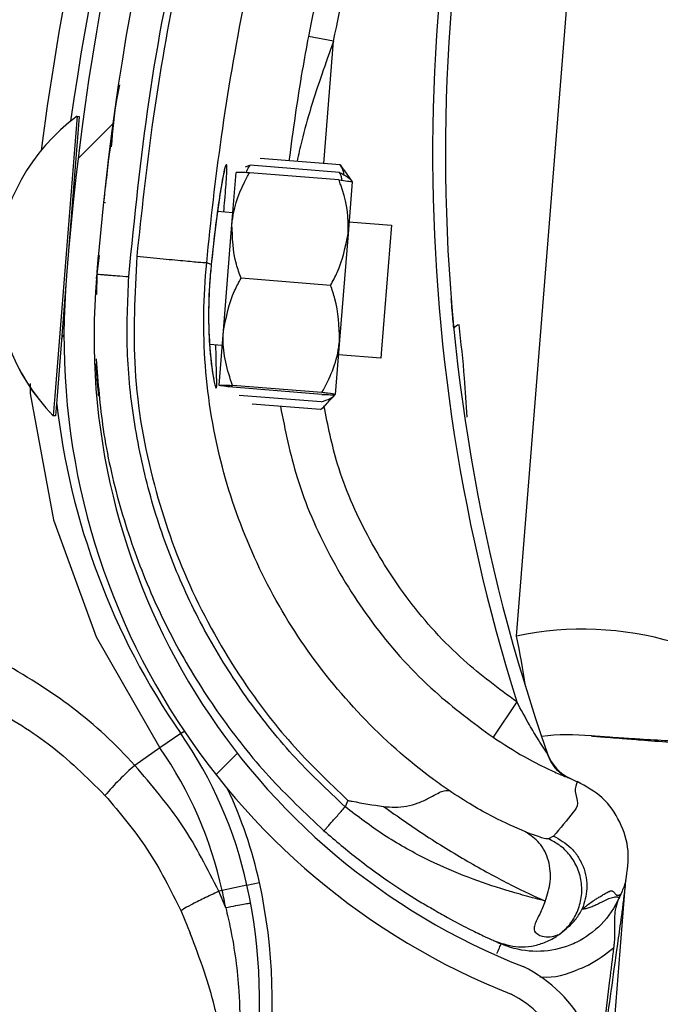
# Model space of a CAD drawing. Header units: inches. Extents: x 170 to 284, y 215 to 248.
# Tile 663 of 1056: x 210.8032 to 210.8546, y 244.1158 to 244.1948. Entities that reach past the tile are written whole.
import ezdxf

# ---------------------------------------------------------------- set-up
doc = ezdxf.new("R2010")
doc.units = ezdxf.units.IN
doc.header["$LTSCALE"] = 0.25
doc.header["$MEASUREMENT"] = 0
doc.layers.add('LH FRONT OF HOOD', color=7, linetype='Continuous')
pattern_1 = [(45, (200.7563139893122, 238.187647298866), (-0.03026527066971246, 0.03026527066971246), [])]

msp = doc.modelspace()

# ---------------------------------------------------------------- hatches: boundary and pattern name
at = {"layer": 'LH FRONT OF HOOD'}
h = msp.add_hatch(dxfattribs=at)
h.set_pattern_fill('ANSI31', color=256, scale=0.34241245, angle=2.8e-322, style=0)
h.set_pattern_definition([(45, (200.7896657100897, 238.187647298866), (-0.03026527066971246, 0.03026527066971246), [])])
edge = h.paths.add_edge_path(flags=0)
edge.add_arc((211.0763061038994, 244.0798696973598), 0.021400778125, 89.9999999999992, 390.52248781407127, ccw=False)
edge.add_line((211.0763061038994, 244.1012704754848), (211.1490687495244, 244.1012704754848))
edge.add_arc((211.1490687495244, 244.5121654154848), 0.4108949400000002, 270, 450.0000000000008)
edge.add_line((211.1490687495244, 244.9230603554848), (210.6654111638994, 244.9230603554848))
edge.add_arc((210.6654111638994, 244.9273405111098), 0.004280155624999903, 180.0000000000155, 269.9999999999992, ccw=False)
edge.add_line((210.6611310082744, 244.9273405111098), (210.6611310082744, 244.9701420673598))
edge.add_arc((210.6654111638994, 244.9701420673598), 0.004280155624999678, 360, 540, ccw=False)
edge.add_line((210.6696913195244, 244.9701420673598), (210.6696913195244, 244.9273405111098))
edge.add_line((210.6696913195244, 244.9273405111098), (210.6664589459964, 244.9273405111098))
edge.add_line((210.6664589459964, 244.9273405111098), (210.6664589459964, 244.9701420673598))
edge.add_arc((210.6654111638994, 244.9701420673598), 0.001047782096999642, 360, 540.0000000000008)
edge.add_line((210.6643633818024, 244.9701420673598), (210.6643633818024, 244.9273405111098))
edge.add_arc((210.6654111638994, 244.9273405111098), 0.001047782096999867, 180, 270)
edge.add_line((210.6654111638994, 244.9262927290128), (211.1490687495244, 244.9262927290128))
edge.add_arc((211.1490687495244, 244.5121654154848), 0.4141273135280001, 269.9999999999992, 450, ccw=False)
edge.add_line((211.1490687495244, 244.0980381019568), (211.0763061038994, 244.0980381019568))
edge.add_arc((211.0763061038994, 244.0798696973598), 0.018168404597, 450.0000000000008, 750.5224878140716)
edge.add_arc((211.0910543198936, 244.0885648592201), 0.001047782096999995, 390.5224878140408, 495.0000000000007)
edge.add_line((211.0903134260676, 244.0893057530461), (211.0816182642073, 244.0806105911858))
edge.add_line((211.0816182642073, 244.0806105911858), (211.0793326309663, 244.0828962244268))
edge.add_line((211.0793326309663, 244.0828962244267), (211.0880277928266, 244.091591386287))
edge.add_arc((211.0910543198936, 244.0885648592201), 0.004280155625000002, 390.522487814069, 495.0000000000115, ccw=False)
h = msp.add_hatch(dxfattribs=at)
h.set_pattern_fill('ANSI31', color=256, scale=0.34241245, style=0)
h.set_pattern_definition(pattern_1)
edge = h.paths.add_edge_path(flags=0)
edge.add_line((211.1157170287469, 244.9187801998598), (210.7733045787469, 244.9187801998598))
edge.add_line((210.7733045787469, 244.9187801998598), (210.7733045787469, 244.9230603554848))
edge.add_line((210.7733045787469, 244.9230603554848), (211.1157170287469, 244.9230603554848))
edge.add_arc((211.1157170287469, 244.5121654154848), 0.4108949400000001, 269.9999999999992, 450, ccw=False)
edge.add_line((211.1157170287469, 244.1012704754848), (211.0429543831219, 244.1012704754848))
edge.add_line((211.0429543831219, 244.1012704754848), (211.0429543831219, 244.1055506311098))
edge.add_line((211.0429543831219, 244.1055506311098), (211.1157170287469, 244.1055506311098))
edge.add_arc((211.1157170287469, 244.5121654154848), 0.406614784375, 270, 450.0000000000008)
h = msp.add_hatch(dxfattribs=at)
h.set_pattern_fill('ANSI31', color=256, scale=0.34241245, angle=2.8e-322, style=0)
h.set_pattern_definition(pattern_1)
edge = h.paths.add_edge_path(flags=0)
edge.add_arc((210.8302866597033, 244.0816600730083), 0.001712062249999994, 445.455402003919, 467.6658223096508)
edge.add_line((210.8297671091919, 244.0832913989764), (210.8290345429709, 244.0855915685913))
edge.add_arc((210.8302866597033, 244.0816600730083), 0.004126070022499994, 445.4554020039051, 467.6658223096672, ccw=False)
edge.add_arc((210.8295812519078, 244.0727853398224), 0.01302879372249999, 396.9315693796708, 445.45540200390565, ccw=False)
edge.add_arc((210.8250990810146, 244.0699814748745), 0.01830194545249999, 355.45540200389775, 395.516775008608, ccw=False)
edge.add_arc((210.8316185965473, 244.0694632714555), 0.01176186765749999, 287.5962596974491, 355.45540200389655, ccw=False)
edge.add_arc((210.8295893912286, 244.07288774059), 0.01566536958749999, 230.7124700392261, 290.88620181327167, ccw=False)
edge.add_arc((210.8354548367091, 244.0805622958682), 0.02532140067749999, 208.3096502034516, 231.4363353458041, ccw=False)
edge.add_arc((210.8268264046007, 244.0748591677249), 0.01504902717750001, 167.6111203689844, 204.77005164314, ccw=False)
edge.add_arc((210.8391110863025, 244.0725430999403), 0.02754708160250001, 448.763905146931, 528.3879757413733, ccw=False)
edge.add_arc((210.8387280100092, 244.1087776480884), 0.008748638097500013, 276.4140209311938, 423.3968342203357)
edge.add_arc((210.8634658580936, 244.1693613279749), 0.05672062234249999, 175.0260377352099, 248.465301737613, ccw=False)
edge.add_arc((211.0213947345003, 244.1580105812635), 0.2150521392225, 518.8814295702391, 535.6614556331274, ccw=False)
edge.add_arc((210.847315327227, 244.2241611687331), 0.02884824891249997, 460.61424547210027, 516.869158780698, ccw=False)
edge.add_arc((210.8343657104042, 244.2799088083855), 0.0284373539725, 285.5759958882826, 339.1744695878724)
edge.add_arc((210.8468348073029, 244.2747270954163), 0.01494630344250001, 340.7468428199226, 396.0025941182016)
edge.add_arc((210.8432776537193, 244.2731893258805), 0.0187470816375, 393.4132765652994, 426.8950179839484)
edge.add_arc((210.8458788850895, 244.2778258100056), 0.0134739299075, 429.3329594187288, 467.7290477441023)
edge.add_arc((210.8438750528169, 244.2850266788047), 0.006011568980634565, 470.4379345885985, 491.1729756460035)
edge.add_arc((210.8530620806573, 244.2770144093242), 0.01816498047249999, 496.3546620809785, 535.455402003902)
edge.add_arc((210.8458598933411, 244.2775868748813), 0.01094007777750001, 535.4554020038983, 625.4554020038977)
edge.add_arc((210.8451409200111, 244.2685414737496), 0.001866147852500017, 265.4554020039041, 281.0976484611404)
edge.add_line((210.8455001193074, 244.2667102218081), (210.8459647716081, 244.2643413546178))
edge.add_arc((210.8451409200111, 244.2685414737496), 0.004280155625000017, 265.4554020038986, 281.09764846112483, ccw=False)
edge.add_arc((210.8458598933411, 244.2775868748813), 0.01335408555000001, 175.4554020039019, 265.4554020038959, ccw=False)
edge.add_arc((210.8530620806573, 244.2770144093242), 0.020578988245, 496.06676031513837, 535.4554020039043, ccw=False)
edge.add_arc((210.8438750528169, 244.2850266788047), 0.008425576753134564, 470.0330691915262, 491.9551129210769, ccw=False)
edge.add_arc((210.8458788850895, 244.2778258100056), 0.01588793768, 429.1457042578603, 467.92598269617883, ccw=False)
edge.add_arc((210.8432776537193, 244.2731893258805), 0.02116108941, 393.5599327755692, 427.0325737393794, ccw=False)
edge.add_arc((210.8468348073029, 244.2747270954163), 0.01736031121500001, 340.63565013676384, 395.8212553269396, ccw=False)
edge.add_arc((210.8343657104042, 244.2799088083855), 0.030851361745, 285.3735592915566, 339.23493959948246, ccw=False)
edge.add_arc((210.847315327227, 244.2241611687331), 0.02643424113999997, 460.3971115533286, 516.7790151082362)
edge.add_arc((211.0213947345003, 244.1580105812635), 0.21263813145, 518.8930704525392, 535.6650915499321)
edge.add_arc((210.8634658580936, 244.1693613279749), 0.05430661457, 535.0120286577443, 608.5699368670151)
edge.add_arc((210.8387280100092, 244.1087776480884), 0.01116264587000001, 275.516440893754, 423.9844891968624, ccw=False)
edge.add_arc((210.8391110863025, 244.0725430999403), 0.02513307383, 448.4268021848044, 528.4260597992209)
edge.add_arc((210.8268264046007, 244.0748591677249), 0.01263501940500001, 527.5384492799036, 564.4380987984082)
edge.add_arc((210.8354548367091, 244.0805622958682), 0.022907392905, 208.499708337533, 231.4751172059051)
edge.add_arc((210.8295893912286, 244.07288774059), 0.01325136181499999, 230.6476424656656, 291.190651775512)
edge.add_arc((210.8316185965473, 244.0694632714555), 0.009347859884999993, 287.1779261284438, 355.4554020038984)
edge.add_arc((210.8250990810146, 244.0699814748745), 0.01588793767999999, 355.4554020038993, 395.4075808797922)
edge.add_arc((210.8295812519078, 244.0727853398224), 0.01061478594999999, 397.0899033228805, 445.4554020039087)

# ---------------------------------------------------------------- linework, layer by layer
for p, q in [((210.8430933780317, 244.1453281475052), (210.8482769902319, 244.2105431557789)), ((210.8283925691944, 244.1930801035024), (210.8263749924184, 244.1934613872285)), ((210.8276092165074, 244.1832595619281), (210.8283925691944, 244.1930801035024)), ((210.807804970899, 244.1870482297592), (210.8060178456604, 244.1646293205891)), ((210.8079756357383, 244.1870346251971), (210.8070895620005, 244.1759191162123)), ((210.8078034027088, 244.1870483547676), (210.807804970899, 244.1870482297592)), ((210.8078049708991, 244.1870482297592), (210.8079756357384, 244.1870346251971)), ((210.8104989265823, 244.1848913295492), (210.8104992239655, 244.1848935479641)), ((210.8289203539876, 244.1831550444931), (210.8225056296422, 244.1836663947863)), ((210.8202349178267, 244.1783710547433), (210.8205661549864, 244.1825263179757)), ((210.8216871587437, 244.1831230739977), (210.8212867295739, 244.1829681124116)), ((210.8288236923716, 244.181942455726), (210.8216387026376, 244.1825152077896)), ((210.8288721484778, 244.1825503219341), (210.8216871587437, 244.1831230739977)), ((210.8289203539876, 244.1831550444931), (210.8291934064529, 244.1827429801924)), ((210.8292174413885, 244.1827594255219), (210.8298845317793, 244.1817844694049)), ((210.8298844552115, 244.1817835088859), (210.8295532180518, 244.1776282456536)), ((210.8099129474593, 244.1801562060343), (210.8100835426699, 244.1801426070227)), ((210.8190723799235, 244.1794260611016), (210.8203111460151, 244.1793273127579)), ((210.8296294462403, 244.1785845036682), (210.833042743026, 244.1783124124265)), ((210.8195547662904, 244.1698387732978), (210.8202349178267, 244.1783710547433)), ((210.833042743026, 244.1783124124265), (210.8322494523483, 244.1683608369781)), ((210.8295532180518, 244.1776282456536), (210.8288730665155, 244.1690959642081)), ((210.8095700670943, 244.1758916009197), (210.8093878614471, 244.1743831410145)), ((210.8094074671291, 244.1745454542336), (210.8095189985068, 244.1758980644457)), ((210.8185749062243, 244.1751667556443), (210.8182141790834, 244.1753002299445)), ((210.8185749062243, 244.1751667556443), (210.8185749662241, 244.1751666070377)), ((210.8093878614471, 244.1743831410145), (210.8093586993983, 244.1727369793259)), ((210.8093646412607, 244.174026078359), (210.8093872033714, 244.1742997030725)), ((210.828149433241, 244.1734840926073), (210.8209644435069, 244.174056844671)), ((210.8069001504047, 244.1735430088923), (210.8061885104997, 244.164615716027)), ((210.8192058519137, 244.1654617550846), (210.8195547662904, 244.1698387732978)), ((210.8288730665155, 244.1690959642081), (210.8285241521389, 244.1647189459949)), ((210.8194608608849, 244.1686607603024), (210.8184431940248, 244.1687418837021)), ((210.8322494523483, 244.1683608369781), (210.8321924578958, 244.1676458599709)), ((210.8321924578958, 244.167645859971), (210.8287791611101, 244.1679179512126)), ((210.8274516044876, 244.164730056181), (210.8202666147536, 244.1653028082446)), ((210.827463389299, 244.1648778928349), (210.820278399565, 244.1654506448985)), ((210.8060178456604, 244.1646293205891), (210.8058894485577, 244.1630186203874)), ((210.8061885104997, 244.164615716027), (210.806060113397, 244.1630050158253)), ((210.8274031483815, 244.1641221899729), (210.8208159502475, 244.1646472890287)), ((210.828524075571, 244.164717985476), (210.8277109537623, 244.1638610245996)), ((210.8273549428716, 244.1635174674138), (210.8218549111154, 244.16395590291)), ((210.8058894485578, 244.1630186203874), (210.8058878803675, 244.1630187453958)), ((210.806060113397, 244.1630050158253), (210.8058894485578, 244.1630186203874)), ((210.8431077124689, 244.1400477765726), (210.8411938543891, 244.1372108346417)), ((210.8161228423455, 244.1375187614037), (210.8144523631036, 244.1363591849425)), ((210.8161228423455, 244.1375187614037), (210.816397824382, 244.1377096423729)), ((210.8144523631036, 244.1363591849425), (210.8124390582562, 244.1349616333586)), ((210.84723084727, 244.1339785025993), (210.8476364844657, 244.1337988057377)), ((210.8476364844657, 244.1337988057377), (210.8479576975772, 244.1336491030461)), ((210.8295463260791, 244.1321439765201), (210.8293225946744, 244.1316312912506)), ((210.8460608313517, 244.1292892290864), (210.8456557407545, 244.1290584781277)), ((210.8214363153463, 244.1253481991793), (210.8224395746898, 244.1255688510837)), ((210.8518537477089, 244.1256978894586), (210.8518554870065, 244.1257197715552)), ((210.8194502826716, 244.124911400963), (210.8191789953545, 244.1248517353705)), ((210.8197298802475, 244.1235282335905), (210.8191789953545, 244.1248517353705)), ((210.8214363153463, 244.1253481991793), (210.8194502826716, 244.124911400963)), ((210.8477268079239, 244.0737768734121), (210.8518116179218, 244.1251678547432)), ((210.8514371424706, 244.1246157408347), (210.8513190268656, 244.1243450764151)), ((210.8161532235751, 244.1232614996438), (210.8168866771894, 244.1214928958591)), ((210.8413671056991, 244.1208468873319), (210.8415287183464, 244.1207745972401)), ((210.8416047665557, 244.120741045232), (210.8418477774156, 244.1206339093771))]:
    msp.add_line(p, q, dxfattribs=at)
at = {"layer": 'LH FRONT OF HOOD', "flags": 128}
msp.add_lwpolyline([(210.8040218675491, 244.1656054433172), (210.8040316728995, 244.1648053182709), (210.8058927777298, 244.1546710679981), (210.8093325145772, 244.1452847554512), (210.8144523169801, 244.1363592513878), (210.8144523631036, 244.1363591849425), (210.8144523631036, 244.1363591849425)], dxfattribs=at)
at = {"layer": 'LH FRONT OF HOOD'}
for centre, radius, start, end in [((211.0212500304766, 244.1566342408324), 0.2160622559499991, 156.548380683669, 172.0151240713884), ((211.0213947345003, 244.1580105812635), 0.2150521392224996, 158.8814295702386, 175.6614556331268), ((211.0213947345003, 244.1580105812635), 0.2126381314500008, 158.8930704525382, 175.6650915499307), ((210.9828973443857, 244.1840534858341), 0.1465525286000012, 160.796020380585, 197.4739770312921), ((210.9828973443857, 244.1840534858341), 0.1455252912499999, 160.8098266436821, 199.3259522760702), ((211.0212500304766, 244.1566342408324), 0.2180957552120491, 162.6346252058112, 172.7089753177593), ((210.8172321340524, 244.1742055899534), 0.01593228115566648, 126.2848787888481, 224.5997207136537), ((210.8172337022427, 244.174205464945), 0.01593228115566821, 126.2848787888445, 224.5997207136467), ((210.8080326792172, 244.180855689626), 0.0005478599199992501, 175.4422997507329, 204.7374751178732), ((210.8634658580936, 244.1693613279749), 0.05672062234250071, 175.0260377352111, 248.4653017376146), ((210.8634658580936, 244.1693613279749), 0.05430661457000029, 175.0120286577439, 248.5699368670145), ((210.8385109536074, 244.1697705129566), 0.0005320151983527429, 94.2779172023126, 150.2838179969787), ((210.8070953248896, 244.169096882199), 0.0005478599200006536, 130.0205069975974, 175.4422997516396), ((210.8636600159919, 244.170517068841), 0.05786770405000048, 186.3572933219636, 214.7667559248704), ((210.8484160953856, 244.1202048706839), 0.02568093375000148, 45.15842060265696, 101.96202785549), ((210.7857390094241, 244.1333128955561), 0.05859940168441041, 7.84793861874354, 11.831871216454), ((210.7879943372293, 244.1179931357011), 0.03424124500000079, 12.40386948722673, 34.766755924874), ((210.8473022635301, 244.1202934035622), 0.01712062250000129, 84.06589905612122, 97.40200213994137), ((210.8491253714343, 244.1378331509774), 0.0005136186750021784, 264.0658990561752, 265.4696575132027), ((210.7879943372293, 244.1179931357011), 0.03220774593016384, 12.40386948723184, 34.76675592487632), ((210.8488034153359, 244.1370262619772), 0.003424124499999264, 199.325952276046, 246.07781352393), ((210.8275171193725, 244.1175121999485), 0.02306145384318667, 130.8303067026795, 139.2940150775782), ((210.7879943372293, 244.1179931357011), 0.03526848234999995, 12.40386948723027, 25.29406296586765), ((210.7792994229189, 244.1160808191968), 0.04417120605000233, 351.2267056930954, 12.40386948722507), ((210.7792994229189, 244.1160808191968), 0.04111046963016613, 10.43589846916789, 12.40386948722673), ((210.7792994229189, 244.1160808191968), 0.04314396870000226, 351.2267056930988, 12.40386948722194), ((210.8387280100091, 244.1087776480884), 0.01116264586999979, 275.5164408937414, 63.98448919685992), ((210.8387280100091, 244.1087776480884), 0.008748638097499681, 276.4140209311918, 63.39683422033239)]:
    msp.add_arc(centre, radius, start, end, dxfattribs=at)
for points, knots in [([(210.8119483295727, 244.1741853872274), (210.8124235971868, 244.178918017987), (210.813376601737, 244.188407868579), (210.8161148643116, 244.2025442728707), (210.8196977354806, 244.2166141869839), (210.8229323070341, 244.2257905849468), (210.8245534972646, 244.2303898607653)], [0, 0, 0, 0, 0.246862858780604, 0.4950083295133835, 0.7468945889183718, 1, 1, 1, 1]), ([(210.8249263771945, 244.2298703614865), (210.8236677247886, 244.22632878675), (210.8211467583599, 244.2192353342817), (210.8180973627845, 244.2083620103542), (210.8156052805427, 244.1973422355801), (210.8137285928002, 244.1864881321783), (210.812960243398, 244.179278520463), (210.8125913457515, 244.1758170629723)], [0, 0, 0, 0, 0.2027568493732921, 0.4061035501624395, 0.6088604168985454, 0.8122072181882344, 1, 1, 1, 1]), ([(210.8368672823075, 244.2296789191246), (210.8363272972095, 244.2282880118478), (210.83432808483, 244.2231383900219), (210.8313033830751, 244.2140514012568), (210.8283788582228, 244.2033400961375), (210.8269745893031, 244.1964172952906), (210.8263749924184, 244.1934613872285)], [0, 0, 0, 0, 0.1185397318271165, 0.4388752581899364, 0.7604101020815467, 1, 1, 1, 1]), ([(210.8283925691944, 244.1930801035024), (210.8289859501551, 244.1960054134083), (210.8303726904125, 244.2028419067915), (210.8332656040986, 244.2134426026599), (210.8362579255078, 244.2224359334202), (210.8382418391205, 244.2275461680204), (210.8387762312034, 244.2289226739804)], [0, 0, 0, 0, 0.2395900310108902, 0.5599255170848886, 0.8814604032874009, 1, 1, 1, 1]), ([(210.8182141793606, 244.1753002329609), (210.8182141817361, 244.1753002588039), (210.8185241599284, 244.1786726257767), (210.819344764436, 244.1856763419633), (210.8211394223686, 244.1962405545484), (210.8235708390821, 244.2069576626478), (210.8265373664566, 244.2175432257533), (210.8289903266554, 244.2244456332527), (210.8302168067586, 244.2278968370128)], [0, 0, 0, 0, 1.439079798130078e-06, 0.1877923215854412, 0.3908439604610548, 0.5938956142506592, 0.7969478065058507, 1, 1, 1, 1]), ([(210.8263749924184, 244.1934613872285), (210.8262054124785, 244.1925541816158), (210.8255859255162, 244.1892400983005), (210.8251345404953, 244.1859050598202), (210.8248067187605, 244.1834829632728)], [0, 0, 0, 0, 0.2737425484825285, 1, 1, 1, 1]), ([(210.8283925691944, 244.1930801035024), (210.8280742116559, 244.1921936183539), (210.8271238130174, 244.1895471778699), (210.8261068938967, 244.1863235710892), (210.8255798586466, 244.1839776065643), (210.8254570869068, 244.183431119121)], [0, 0, 0, 0, 0.2786878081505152, 0.8319718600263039, 1, 1, 1, 1]), ([(210.8105645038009, 244.1845983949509), (210.8106742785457, 244.1859110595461), (210.8108137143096, 244.1875784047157), (210.8111499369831, 244.1892151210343), (210.811221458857, 244.189563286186)], [0, 0, 0, 0, 0.7872782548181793, 0.9999999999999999, 0.9999999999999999, 0.9999999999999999, 0.9999999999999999]), ([(210.8104989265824, 244.18489132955), (210.8104859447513, 244.1847949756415), (210.8104728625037, 244.1846978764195), (210.8103755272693, 244.1839519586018), (210.8102319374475, 244.1828590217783), (210.810027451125, 244.1810559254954), (210.809925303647, 244.1801552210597)], [0, 0, 0, 0, 0.3307707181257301, 0.3333292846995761, 0.6669765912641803, 0.9999999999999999, 0.9999999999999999, 0.9999999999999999, 0.9999999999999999]), ([(210.8195761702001, 244.1793859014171), (210.8196043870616, 244.1797044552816), (210.819710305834, 244.180900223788), (210.8198156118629, 244.1822876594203), (210.8198372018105, 244.1831481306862), (210.8197558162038, 244.1832423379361), (210.8195781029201, 244.1826037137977), (210.8192737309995, 244.1809001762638), (210.8189086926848, 244.178365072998), (210.8186888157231, 244.1762582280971), (210.8185749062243, 244.1751667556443)], [0, 0, 0, 0, 0.05114929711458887, 0.1920011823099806, 0.3334894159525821, 0.422421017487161, 0.5646212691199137, 0.7065362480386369, 0.8479681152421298, 1, 1, 1, 1]), ([(210.8196399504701, 244.1827330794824), (210.8196401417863, 244.182733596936), (210.8196489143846, 244.1827573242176), (210.8196065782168, 244.1826233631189), (210.8195371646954, 244.1823126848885), (210.8194533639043, 244.1818547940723), (210.8194100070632, 244.1816178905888)], [0, 0, 0, 0, 0.005301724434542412, 0.2431048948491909, 0.6083977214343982, 1, 1, 1, 1]), ([(210.8202349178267, 244.1783710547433), (210.8202516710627, 244.1785381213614), (210.8203827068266, 244.1798448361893), (210.8209270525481, 244.1812457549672), (210.8215693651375, 244.1823915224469), (210.8216387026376, 244.1825152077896)], [0, 0, 0, 0, 0.1156468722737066, 0.9045342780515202, 1, 1, 1, 1]), ([(210.8216387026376, 244.1825152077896), (210.821386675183, 244.1825249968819), (210.8208766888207, 244.1825448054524), (210.8205910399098, 244.1825421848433), (210.8205707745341, 244.182529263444), (210.8205661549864, 244.1825263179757)], [0, 0, 0, 0, 0.4299704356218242, 0.8700602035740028, 1, 1, 1, 1]), ([(210.8213837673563, 244.1825240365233), (210.8214135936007, 244.1826134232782), (210.8214835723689, 244.1828231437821), (210.8216129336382, 244.1830137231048), (210.8216871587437, 244.1831230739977)], [0, 0, 0, 0, 0.4262184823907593, 0.9999999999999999, 0.9999999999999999, 0.9999999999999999, 0.9999999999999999]), ([(210.8290768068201, 244.1819107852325), (210.8290615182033, 244.1820037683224), (210.8290256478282, 244.1822219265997), (210.8289281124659, 244.1824305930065), (210.8288721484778, 244.1825503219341)], [0, 0, 0, 0, 0.4262184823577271, 1, 1, 1, 1]), ([(210.8288721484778, 244.1825503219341), (210.8291124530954, 244.1824208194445), (210.8295987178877, 244.1821587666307), (210.8298507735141, 244.1819004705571), (210.8298640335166, 244.181777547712), (210.8298642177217, 244.1817758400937)], [0, 0, 0, 0, 0.4906882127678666, 0.9929247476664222, 1, 1, 1, 1]), ([(210.8292429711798, 244.1823338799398), (210.8292025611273, 244.1825188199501), (210.8291417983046, 244.1827969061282), (210.8289759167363, 244.1830651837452), (210.8289203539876, 244.1831550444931)], [0, 0, 0, 0, 0.665045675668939, 1, 1, 1, 1]), ([(210.8295532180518, 244.1776282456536), (210.8295631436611, 244.1777958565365), (210.8296407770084, 244.1791068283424), (210.8293252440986, 244.1805762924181), (210.8288725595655, 244.1818093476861), (210.8288236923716, 244.181942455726)], [0, 0, 0, 0, 0.1156468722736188, 0.9045342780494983, 1, 1, 1, 1]), ([(210.8288236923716, 244.181942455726), (210.8290740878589, 244.181912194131), (210.8295807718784, 244.181850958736), (210.8298623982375, 244.1818031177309), (210.8298803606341, 244.1817871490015), (210.8298844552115, 244.1817835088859)], [0, 0, 0, 0, 0.4299704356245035, 0.8700602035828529, 1, 1, 1, 1]), ([(210.8194100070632, 244.1816178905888), (210.8194018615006, 244.1815747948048), (210.8193406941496, 244.1812511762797), (210.8191939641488, 244.180319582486), (210.8189838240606, 244.1788364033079), (210.8187703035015, 244.1770714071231), (210.8186347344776, 244.1758083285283), (210.8185752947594, 244.1751612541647), (210.818575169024, 244.1751598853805)], [0, 0, 0, 0, 0.03583539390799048, 0.2690981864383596, 0.5116419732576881, 0.7561140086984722, 0.9994840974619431, 0.9999999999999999, 0.9999999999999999, 0.9999999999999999, 0.9999999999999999]), ([(210.8209644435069, 244.174056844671), (210.8208305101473, 244.1744269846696), (210.8203237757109, 244.1758274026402), (210.8202725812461, 244.1772928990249), (210.8202349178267, 244.1783710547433)], [0, 0, 0, 0, 0.2643068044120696, 1, 1, 1, 1]), ([(210.828149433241, 244.1734840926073), (210.8283403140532, 244.1738283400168), (210.8290625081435, 244.175130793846), (210.8293452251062, 244.1765696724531), (210.8295532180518, 244.1776282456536)], [0, 0, 0, 0, 0.2643068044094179, 1, 1, 1, 1]), ([(210.8125909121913, 244.1758171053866), (210.8124327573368, 244.1727827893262), (210.8121111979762, 244.1666134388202), (210.8136972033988, 244.1576727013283), (210.8166530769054, 244.1492454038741), (210.8205326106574, 244.1423362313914), (210.8248998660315, 244.1365874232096), (210.8279894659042, 244.1336328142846), (210.8295463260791, 244.1321439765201)], [0, 0, 0, 0, 0.1870908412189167, 0.3803918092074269, 0.5558755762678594, 0.7364481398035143, 0.8671952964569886, 1, 1, 1, 1]), ([(210.8125909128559, 244.1758171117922), (210.8133119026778, 244.1757483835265), (210.8147538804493, 244.1756109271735), (210.8165870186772, 244.1754371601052), (210.817896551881, 244.1753170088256), (210.8181082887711, 244.1753058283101), (210.8182141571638, 244.175300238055)], [0, 0, 0, 0, 0.2500007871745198, 0.5000009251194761, 0.7500005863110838, 0.9999999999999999, 0.9999999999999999, 0.9999999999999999, 0.9999999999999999]), ([(210.8376617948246, 244.1329355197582), (210.8372422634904, 244.1332323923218), (210.8347277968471, 244.1350117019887), (210.8304888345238, 244.1387908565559), (210.8256182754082, 244.1447969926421), (210.8218537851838, 244.1515563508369), (210.8191872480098, 244.1590171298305), (210.8178577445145, 244.167022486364), (210.8179261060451, 244.1725624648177), (210.8182141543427, 244.1753002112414), (210.8182141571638, 244.175300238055)], [0, 0, 0, 0, 0.03155846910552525, 0.1891461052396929, 0.346733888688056, 0.5043277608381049, 0.6619226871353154, 0.8309600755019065, 0.9999983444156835, 1, 1, 1, 1]), ([(210.8185749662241, 244.1751666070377), (210.818531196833, 244.1747136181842), (210.8183928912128, 244.1732822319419), (210.8183242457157, 244.1708698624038), (210.8184379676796, 244.1683113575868), (210.8186671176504, 244.1663598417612), (210.8188704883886, 244.1653566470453), (210.818996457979, 244.1651099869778), (210.819028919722, 244.1656672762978), (210.8189706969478, 244.1669274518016), (210.8189537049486, 244.1682196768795), (210.8189473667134, 244.1687016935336)], [0, 0, 0, 0, 0.0579972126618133, 0.183263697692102, 0.3064129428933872, 0.4347166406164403, 0.5675677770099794, 0.660949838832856, 0.7922661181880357, 0.9225125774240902, 1, 1, 1, 1]), ([(210.8185756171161, 244.175157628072), (210.8185709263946, 244.1751154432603), (210.8184975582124, 244.1744556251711), (210.8183972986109, 244.1731277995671), (210.8183464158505, 244.1713025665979), (210.818361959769, 244.169992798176), (210.8184019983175, 244.1693928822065), (210.8184096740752, 244.1692778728)], [0, 0, 0, 0, 0.020969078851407, 0.3279800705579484, 0.6261032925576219, 0.9283205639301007, 1, 1, 1, 1]), ([(210.8093878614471, 244.1743831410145), (210.8094220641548, 244.1743804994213), (210.8094746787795, 244.1743764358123), (210.8097939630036, 244.1743517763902), (210.8101244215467, 244.1743262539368), (210.8105346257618, 244.17429457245), (210.811130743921, 244.174248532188), (210.8116262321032, 244.1742102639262), (210.8119483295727, 244.1741853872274)], [0, 0, 0, 0, 0.2394568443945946, 0.3683606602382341, 0.4999999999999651, 0.6316393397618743, 0.7605431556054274, 1, 1, 1, 1]), ([(210.8293225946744, 244.1316312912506), (210.82788125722, 244.1329913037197), (210.8249962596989, 244.135713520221), (210.8212976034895, 244.140393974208), (210.8181134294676, 244.1454381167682), (210.8155444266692, 244.1508327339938), (210.8135951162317, 244.1564802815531), (210.8123306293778, 244.162314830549), (210.811693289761, 244.1682466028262), (210.811863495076, 244.1722099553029), (210.8119483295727, 244.1741853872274)], [0, 0, 0, 0, 0.1247413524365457, 0.2496837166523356, 0.374688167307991, 0.4999855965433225, 0.6253465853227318, 0.7503062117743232, 0.8755465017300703, 1, 1, 1, 1]), ([(210.8195547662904, 244.1698387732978), (210.8197704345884, 244.170936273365), (210.8200580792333, 244.1724000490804), (210.8207830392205, 244.1737252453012), (210.8209644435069, 244.174056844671)], [0, 0, 0, 0, 0.7497733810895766, 1, 1, 1, 1]), ([(210.8288730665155, 244.1690959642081), (210.8288339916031, 244.1702137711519), (210.8287818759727, 244.1717046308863), (210.8282760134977, 244.1731279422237), (210.828149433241, 244.1734840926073)], [0, 0, 0, 0, 0.7497733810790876, 0.9999999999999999, 0.9999999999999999, 0.9999999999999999, 0.9999999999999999]), ([(210.8380489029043, 244.1700342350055), (210.8380023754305, 244.1705317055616), (210.8379146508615, 244.1714696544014), (210.8378448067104, 244.172332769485), (210.8378404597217, 244.1723869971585), (210.837838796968, 244.1724077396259)], [0, 0, 0, 0, 0.410859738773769, 0.7746496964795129, 1, 1, 1, 1]), ([(210.820278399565, 244.1654506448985), (210.8200746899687, 244.1660665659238), (210.8196624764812, 244.1673129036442), (210.8194959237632, 244.1688043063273), (210.8195438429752, 244.1696467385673), (210.8195547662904, 244.1698387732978)], [0, 0, 0, 0, 0.4299704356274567, 0.8700602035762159, 1, 1, 1, 1]), ([(210.839123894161, 244.1629105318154), (210.8390594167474, 244.1639581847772), (210.8389063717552, 244.1664449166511), (210.8386307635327, 244.1688875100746), (210.8384712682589, 244.1703010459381)], [0, 0, 0, 0, 0.4212971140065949, 1, 1, 1, 1]), ([(210.8184096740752, 244.1692778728), (210.8184313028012, 244.1688870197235), (210.8184818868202, 244.1679729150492), (210.8186141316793, 244.1668568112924), (210.8187339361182, 244.1660725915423), (210.8188197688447, 244.165695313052), (210.81882196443, 244.16568805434), (210.818822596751, 244.1656859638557)], [0, 0, 0, 0, 0.198100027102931, 0.4633049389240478, 0.7305309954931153, 0.9223938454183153, 1, 1, 1, 1]), ([(210.827463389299, 244.1648778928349), (210.8277621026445, 244.1654537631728), (210.8283665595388, 244.1666190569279), (210.8287672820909, 244.1680652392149), (210.8288534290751, 244.1689046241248), (210.8288730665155, 244.1690959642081)], [0, 0, 0, 0, 0.4299704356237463, 0.8700602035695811, 1, 1, 1, 1]), ([(210.8093349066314, 244.1675750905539), (210.8094788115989, 244.1656880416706), (210.8097815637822, 244.1617180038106), (210.811132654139, 244.1557823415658), (210.8131621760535, 244.1498473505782), (210.8158681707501, 244.144184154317), (210.8192090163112, 244.1388883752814), (210.8230928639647, 244.1339836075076), (210.8261144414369, 244.1311304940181), (210.8276225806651, 244.1297064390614)], [0, 0, 0, 0, 0.1313887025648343, 0.276420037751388, 0.4215581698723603, 0.5666389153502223, 0.7114924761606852, 0.8559992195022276, 1, 1, 1, 1]), ([(210.809542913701, 244.1645909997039), (210.8095442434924, 244.1645801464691), (210.8095494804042, 244.1645374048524), (210.8094578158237, 244.1652879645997), (210.8093713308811, 244.1665905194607), (210.8093330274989, 244.167167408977)], [0, 0, 0, 0, 0.1593901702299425, 0.6277016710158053, 1, 1, 1, 1]), ([(210.8095430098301, 244.1645910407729), (210.8095443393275, 244.1645801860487), (210.8095495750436, 244.1645374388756), (210.8094578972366, 244.1652883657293), (210.809371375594, 244.1665915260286), (210.8093330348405, 244.1671690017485)], [0, 0, 0, 0, 0.1593327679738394, 0.6274710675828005, 1, 1, 1, 1]), ([(210.8095431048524, 244.164591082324), (210.8095444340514, 244.1645802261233), (210.8095496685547, 244.1645374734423), (210.8094579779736, 244.1652887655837), (210.8093714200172, 244.1665925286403), (210.8093330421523, 244.1671705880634)], [0, 0, 0, 0, 0.15927563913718, 0.627241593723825, 1, 1, 1, 1]), ([(210.8095432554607, 244.1645911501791), (210.8095445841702, 244.16458029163), (210.8095498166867, 244.1645375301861), (210.809458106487, 244.1652894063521), (210.8093714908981, 244.166594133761), (210.8093330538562, 244.1671731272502)], [0, 0, 0, 0, 0.1591842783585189, 0.6268746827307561, 1, 1, 1, 1]), ([(210.8192058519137, 244.1654617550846), (210.8193347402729, 244.1654706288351), (210.8195066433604, 244.1654824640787), (210.8201239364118, 244.1654570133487), (210.820278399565, 244.1654506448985)], [0, 0, 0, 0, 0.7497733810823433, 0.9999999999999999, 0.9999999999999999, 0.9999999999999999, 0.9999999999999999]), ([(210.8202666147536, 244.1653028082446), (210.8200162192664, 244.1653330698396), (210.8195095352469, 244.1653943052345), (210.8192279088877, 244.1654421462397), (210.8192099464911, 244.1654581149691), (210.8192058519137, 244.1654617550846)], [0, 0, 0, 0, 0.4299704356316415, 0.8700602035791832, 0.9999999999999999, 0.9999999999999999, 0.9999999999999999, 0.9999999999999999]), ([(210.8273549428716, 244.1635174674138), (210.8276595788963, 244.1637829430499), (210.8279945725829, 244.1640748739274), (210.8281433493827, 244.164401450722), (210.8281568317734, 244.1644310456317)], [0, 0, 0, 0, 0.9093784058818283, 1, 1, 1, 1]), ([(210.8274031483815, 244.1641221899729), (210.8276609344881, 244.1642119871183), (210.8281825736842, 244.1643936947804), (210.8284723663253, 244.1646087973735), (210.8285049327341, 244.1647280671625), (210.8285053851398, 244.1647297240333)], [0, 0, 0, 0, 0.4906882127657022, 0.9929247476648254, 1, 1, 1, 1]), ([(210.8274516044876, 244.164730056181), (210.8277036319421, 244.1647202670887), (210.8282136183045, 244.1647004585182), (210.8284992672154, 244.1647030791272), (210.8285195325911, 244.1647160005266), (210.8285241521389, 244.1647189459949)], [0, 0, 0, 0, 0.42997043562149, 0.8700602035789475, 1, 1, 1, 1]), ([(210.8285241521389, 244.1647189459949), (210.8283982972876, 244.164748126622), (210.8282304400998, 244.1647870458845), (210.827616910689, 244.1648597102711), (210.827463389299, 244.1648778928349)], [0, 0, 0, 0, 0.7497733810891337, 1, 1, 1, 1]), ([(210.8241257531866, 244.1637748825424), (210.8245094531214, 244.1618511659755), (210.8253355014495, 244.1577096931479), (210.8279544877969, 244.1517362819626), (210.8316522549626, 244.1459159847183), (210.8361064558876, 244.1409742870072), (210.8396028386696, 244.1383878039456), (210.8411938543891, 244.1372108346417)], [0, 0, 0, 0, 0.1810254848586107, 0.3897206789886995, 0.5984159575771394, 0.8172607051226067, 0.9999999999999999, 0.9999999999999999, 0.9999999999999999, 0.9999999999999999]), ([(210.8431077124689, 244.1400477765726), (210.8416522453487, 244.1411245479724), (210.8384537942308, 244.1434907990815), (210.8343778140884, 244.1480112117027), (210.8309994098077, 244.1533369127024), (210.8286639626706, 244.1586256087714), (210.8279382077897, 244.1622297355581), (210.8276207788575, 244.1638060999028)], [0, 0, 0, 0, 0.1862448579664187, 0.4092810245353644, 0.6219695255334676, 0.8346579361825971, 1, 1, 1, 1]), ([(210.8124390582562, 244.1349616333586), (210.8124390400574, 244.1349616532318), (210.8109056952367, 244.1366360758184), (210.8075228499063, 244.1398347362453), (210.8035786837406, 244.1421784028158), (210.8015739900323, 244.1433696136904)], [0, 0, 0, 0, 5.83624926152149e-06, 0.4917349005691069, 1, 1, 1, 1]), ([(210.8004956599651, 244.1398414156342), (210.8022065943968, 244.1388605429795), (210.8056881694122, 244.1368645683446), (210.8085695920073, 244.1340061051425), (210.8100350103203, 244.1325523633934)], [0, 0, 0, 0, 0.4914254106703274, 1, 1, 1, 1]), ([(210.8454928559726, 244.1360154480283), (210.8454894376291, 244.1360202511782), (210.8454283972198, 244.1361060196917), (210.8452115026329, 244.1364293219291), (210.8447479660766, 244.1371578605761), (210.8440020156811, 244.1383981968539), (210.8434412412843, 244.139432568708), (210.8431077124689, 244.1400477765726)], [0, 0, 0, 0, 0.005253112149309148, 0.09380336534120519, 0.2660256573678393, 0.5634579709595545, 1, 1, 1, 1]), ([(210.8411938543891, 244.1372108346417), (210.8420300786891, 244.1366747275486), (210.8435006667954, 244.1357319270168), (210.845412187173, 244.1347530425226), (210.8466208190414, 244.1342099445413), (210.8470804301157, 244.1340321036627), (210.8472117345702, 244.1339870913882), (210.8472117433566, 244.1339870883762)], [0, 0, 0, 0, 0.3699466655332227, 0.6505899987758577, 0.8492685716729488, 0.9999899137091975, 1, 1, 1, 1]), ([(210.8659961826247, 244.1364184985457), (210.8647632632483, 244.1364747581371), (210.8622945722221, 244.1365874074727), (210.8587048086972, 244.1367496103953), (210.8556176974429, 244.1369012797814), (210.8532381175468, 244.1370360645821), (210.8516857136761, 244.1371345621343), (210.8506904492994, 244.1372026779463), (210.8500584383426, 244.1372480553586), (210.849659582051, 244.1372775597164), (210.8494084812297, 244.137296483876), (210.8492355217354, 244.1373096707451), (210.8491272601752, 244.1373180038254), (210.849078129, 244.1373218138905), (210.8490740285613, 244.1373221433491), (210.8490722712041, 244.1373222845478)], [0, 0, 0, 0, 0.2019912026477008, 0.4044496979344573, 0.6088048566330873, 0.7472867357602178, 0.8378383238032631, 0.8960050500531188, 0.9331273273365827, 0.9568423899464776, 0.9721219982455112, 0.9821627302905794, 0.9924314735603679, 0.9967562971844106, 0.9999999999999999, 0.9999999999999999, 0.9999999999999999, 0.9999999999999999]), ([(210.8490848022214, 244.1373211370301), (210.8490863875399, 244.137321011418), (210.8490901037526, 244.1373207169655), (210.8491403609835, 244.1373167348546), (210.8492505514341, 244.1373080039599), (210.8494261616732, 244.1372940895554), (210.8496821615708, 244.1372738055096), (210.8500888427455, 244.1372415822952), (210.850733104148, 244.1371905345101), (210.8517463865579, 244.1371102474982), (210.8533222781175, 244.1369853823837), (210.8557230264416, 244.1367951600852), (210.858789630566, 244.1365521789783), (210.8623300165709, 244.1362716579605), (210.8647466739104, 244.1360801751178), (210.8659667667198, 244.1359835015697)], [0, 0, 0, 0, 0.003085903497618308, 0.007233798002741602, 0.01731150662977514, 0.02732238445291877, 0.04265796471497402, 0.06654606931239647, 0.1040048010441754, 0.1627312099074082, 0.2541116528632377, 0.393603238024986, 0.5985768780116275, 0.797334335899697, 0.9999999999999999, 0.9999999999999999, 0.9999999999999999, 0.9999999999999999]), ([(210.8454928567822, 244.136015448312), (210.8456220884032, 244.1356881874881), (210.8458471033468, 244.135118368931), (210.8464582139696, 244.1344213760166), (210.8469447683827, 244.1341411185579), (210.8472118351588, 244.1339872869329)], [0, 0, 0, 0, 0.378355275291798, 0.6587829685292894, 1, 1, 1, 1]), ([(210.8455722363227, 244.1358930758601), (210.845569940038, 244.1358966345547), (210.8455648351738, 244.1359045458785), (210.8455394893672, 244.135943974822), (210.8455255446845, 244.1359656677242)], [0, 0, 0, 0, 0.4498228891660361, 1, 1, 1, 1]), ([(210.8191789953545, 244.1248517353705), (210.8182723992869, 244.1266486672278), (210.8164353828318, 244.1302897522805), (210.8137826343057, 244.1333909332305), (210.8124390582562, 244.1349616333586)], [0, 0, 0, 0, 0.4935154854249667, 1, 1, 1, 1]), ([(210.8479615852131, 244.1336569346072), (210.8478677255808, 244.1334091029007), (210.8476799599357, 244.1329133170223), (210.8481285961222, 244.1318514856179), (210.8473090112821, 244.1307652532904), (210.846595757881, 244.1299218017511), (210.8460608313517, 244.1292892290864)], [0, 0, 0, 0, 0.1666800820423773, 0.3334425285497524, 0.5000945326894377, 1, 1, 1, 1]), ([(210.8518554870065, 244.1257197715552), (210.8519794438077, 244.1265186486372), (210.8522273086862, 244.1281160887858), (210.851468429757, 244.1304535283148), (210.8500847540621, 244.1324848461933), (210.8486694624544, 244.1332661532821), (210.8479615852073, 244.133656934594)], [0, 0, 0, 0, 0.2500474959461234, 0.4999967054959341, 0.7499165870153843, 1, 1, 1, 1]), ([(210.8324009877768, 244.1316659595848), (210.8327087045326, 244.1316329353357), (210.8333403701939, 244.1315651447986), (210.8342958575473, 244.1316760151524), (210.8352314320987, 244.131933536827), (210.8362672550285, 244.1324331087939), (210.8371702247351, 244.1329814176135), (210.8375004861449, 244.1329512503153), (210.8376624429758, 244.1329364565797)], [0, 0, 0, 0, 0.1136768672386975, 0.2333502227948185, 0.3620694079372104, 0.5019163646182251, 0.7557448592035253, 1, 1, 1, 1]), ([(210.843809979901, 244.1296139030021), (210.8430007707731, 244.1299669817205), (210.8417727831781, 244.1305027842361), (210.83954327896, 244.1317239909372), (210.8382913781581, 244.1325310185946), (210.8376624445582, 244.1329364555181)], [0, 0, 0, 0, 0.4901989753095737, 0.7438846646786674, 1, 1, 1, 1]), ([(210.8100350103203, 244.1325523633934), (210.8112278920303, 244.131146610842), (210.8136453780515, 244.1282977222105), (210.815309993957, 244.1249548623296), (210.8161532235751, 244.1232614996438)], [0, 0, 0, 0, 0.4934389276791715, 1, 1, 1, 1]), ([(210.8295463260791, 244.1321439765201), (210.8295576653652, 244.132141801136), (210.8296707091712, 244.1321201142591), (210.8306214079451, 244.1319400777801), (210.8315611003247, 244.1317867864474), (210.8323989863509, 244.1316501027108)], [0, 0, 0, 0, 0.01193493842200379, 0.1189819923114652, 1, 1, 1, 1]), ([(210.8276225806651, 244.1297064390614), (210.8276452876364, 244.129732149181), (210.8276802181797, 244.1297716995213), (210.8278922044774, 244.1300117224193), (210.8281116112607, 244.1302601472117), (210.82838396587, 244.1305685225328), (210.8287797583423, 244.1310166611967), (210.8291087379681, 244.1313891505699), (210.8293225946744, 244.1316312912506)], [0, 0, 0, 0, 0.2394567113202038, 0.3683605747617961, 0.500000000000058, 0.6316394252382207, 0.7605432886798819, 0.9999999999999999, 0.9999999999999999, 0.9999999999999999, 0.9999999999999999]), ([(210.8453912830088, 244.124071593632), (210.845058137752, 244.1241553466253), (210.8442623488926, 244.1243554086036), (210.8431323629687, 244.1246740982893), (210.8422354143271, 244.1249398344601), (210.8410029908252, 244.1253167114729), (210.8389213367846, 244.1260429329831), (210.8356942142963, 244.1274594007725), (210.8324171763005, 244.1292769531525), (210.8303396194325, 244.1308575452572), (210.8293225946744, 244.1316312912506)], [0, 0, 0, 0, 0.08980644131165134, 0.2145219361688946, 0.2531624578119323, 0.275966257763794, 0.462890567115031, 0.6373953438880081, 0.822494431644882, 1, 1, 1, 1]), ([(210.8324015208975, 244.1316657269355), (210.8335589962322, 244.1308494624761), (210.8359363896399, 244.1291728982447), (210.8394606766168, 244.1270537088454), (210.8428250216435, 244.1252233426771), (210.8445217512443, 244.1244633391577), (210.8453926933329, 244.1240732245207)], [0, 0, 0, 0, 0.230525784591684, 0.4734878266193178, 0.729737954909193, 1, 1, 1, 1]), ([(210.8276225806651, 244.1297064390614), (210.8285450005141, 244.1289235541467), (210.8303670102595, 244.1273771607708), (210.8330670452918, 244.1254533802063), (210.8351116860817, 244.1241351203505), (210.8360900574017, 244.1235812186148), (210.8363808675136, 244.1234165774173)], [0, 0, 0, 0, 0.3013203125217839, 0.5951829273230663, 0.8796725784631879, 1, 1, 1, 1]), ([(210.8453918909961, 244.1240700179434), (210.8455607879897, 244.1245882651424), (210.8459116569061, 244.1256648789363), (210.8457269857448, 244.1273472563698), (210.845020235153, 244.1287958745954), (210.8442041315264, 244.1293476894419), (210.8438110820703, 244.129613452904)], [0, 0, 0, 0, 0.2405618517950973, 0.4997464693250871, 0.7590693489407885, 1, 1, 1, 1]), ([(210.8456557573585, 244.1290584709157), (210.8455300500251, 244.1290611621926), (210.8452788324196, 244.1290665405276), (210.8443047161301, 244.1294293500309), (210.8438180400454, 244.1296106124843)], [0, 0, 0, 0, 0.5003922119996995, 1, 1, 1, 1]), ([(210.8465140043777, 244.1213958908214), (210.8467747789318, 244.1216164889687), (210.8473248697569, 244.1220818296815), (210.8479370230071, 244.1230464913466), (210.848316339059, 244.1242075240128), (210.8483557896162, 244.1254802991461), (210.848035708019, 244.1267130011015), (210.8474088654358, 244.1277618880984), (210.8465983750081, 244.128567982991), (210.8459588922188, 244.1289007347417), (210.8456557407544, 244.1290584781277)], [0, 0, 0, 0, 0.1098512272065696, 0.2317256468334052, 0.3631776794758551, 0.4999999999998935, 0.6368223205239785, 0.7682743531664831, 0.8901487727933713, 1, 1, 1, 1]), ([(210.8460608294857, 244.129289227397), (210.846549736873, 244.1290107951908), (210.8473018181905, 244.128582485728), (210.8480291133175, 244.1276600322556), (210.8484528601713, 244.1268490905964), (210.8486945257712, 244.1259666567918), (210.8487897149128, 244.1247959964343), (210.848530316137, 244.1239705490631), (210.8483616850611, 244.1234339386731)], [0, 0, 0, 0, 0.2394514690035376, 0.3683457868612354, 0.4999761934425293, 0.6316105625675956, 0.7605158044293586, 1, 1, 1, 1]), ([(210.8518537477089, 244.1256978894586), (210.8518343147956, 244.1256349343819), (210.8517413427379, 244.1253337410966), (210.8515927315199, 244.1249337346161), (210.8514500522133, 244.1246247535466), (210.8514500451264, 244.1246247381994)], [0, 0, 0, 0, 0.2090106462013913, 0.9999607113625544, 0.9999999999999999, 0.9999999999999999, 0.9999999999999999, 0.9999999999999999]), ([(210.8518116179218, 244.1251678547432), (210.8518120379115, 244.125173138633), (210.8518145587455, 244.1252048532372), (210.8518228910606, 244.1253096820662), (210.8518343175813, 244.1254534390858), (210.8518477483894, 244.1256224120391), (210.8518513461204, 244.125667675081), (210.8518537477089, 244.1256978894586)], [0, 0, 0, 0, 0.01571398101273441, 0.09431738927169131, 0.3218612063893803, 0.5473229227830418, 1, 1, 1, 1]), ([(210.8191789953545, 244.1248517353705), (210.8187646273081, 244.1246577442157), (210.8179116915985, 244.1242584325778), (210.8169117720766, 244.1237539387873), (210.8162501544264, 244.1233851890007), (210.8161849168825, 244.1233019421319), (210.8161532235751, 244.1232614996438)], [0, 0, 0, 0, 0.2429069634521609, 0.4999999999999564, 0.7570930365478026, 1, 1, 1, 1]), ([(210.8483606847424, 244.12343164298), (210.8484726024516, 244.1235223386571), (210.8487099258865, 244.1237146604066), (210.8490642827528, 244.1239693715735), (210.8493507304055, 244.1241604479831), (210.8495648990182, 244.1242956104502), (210.8497009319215, 244.1243791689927), (210.8498396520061, 244.1244620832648), (210.8499810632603, 244.1245443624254), (210.8501322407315, 244.1246300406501), (210.8502875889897, 244.1247155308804), (210.8504276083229, 244.1247916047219), (210.8505311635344, 244.1248447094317), (210.8506049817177, 244.1248817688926), (210.8506678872, 244.1248967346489), (210.8507328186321, 244.1248926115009), (210.850800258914, 244.1248658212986), (210.8508699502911, 244.1248134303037), (210.8509378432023, 244.1247333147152), (210.8510029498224, 244.1246627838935), (210.8510541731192, 244.1246082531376), (210.8510881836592, 244.1245746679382), (210.8511180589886, 244.1245468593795), (210.851157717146, 244.12453111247), (210.8512116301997, 244.1245243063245), (210.8512788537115, 244.1245361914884), (210.8513532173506, 244.1245648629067), (210.8514095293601, 244.1245995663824), (210.851437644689, 244.1246168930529)], [0, 0, 0, 0, 0.0848073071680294, 0.1798353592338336, 0.2850849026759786, 0.3228266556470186, 0.3617275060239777, 0.4017874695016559, 0.4430065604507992, 0.485384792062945, 0.5351510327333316, 0.5813528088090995, 0.6105805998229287, 0.6293562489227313, 0.6489120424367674, 0.6766412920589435, 0.707547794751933, 0.7416323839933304, 0.7850907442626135, 0.8280699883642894, 0.8539878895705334, 0.8729964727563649, 0.885095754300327, 0.9032140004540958, 0.9275168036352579, 0.951748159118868, 0.9759089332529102, 1, 1, 1, 1]), ([(210.8497798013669, 244.110261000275), (210.8501030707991, 244.1126039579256), (210.8505912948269, 244.1161424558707), (210.8511693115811, 244.1203271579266), (210.8514773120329, 244.1225198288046), (210.8516397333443, 244.1237111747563), (210.8517186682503, 244.1243646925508), (210.8517603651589, 244.1247255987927), (210.8517828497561, 244.1249249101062), (210.8517952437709, 244.1250353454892), (210.8518026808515, 244.1251011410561), (210.8518070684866, 244.1251393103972), (210.8518098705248, 244.1251626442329), (210.8518112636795, 244.1251735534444), (210.8518120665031, 244.1251787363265), (210.8518123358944, 244.1251792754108), (210.8518122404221, 244.125176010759), (210.8518118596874, 244.1251710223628), (210.8518116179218, 244.1251678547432)], [0, 0, 0, 0, 0.4681368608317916, 0.7070129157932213, 0.8371325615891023, 0.9079072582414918, 0.9470740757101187, 0.968789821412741, 0.9808770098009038, 0.9876679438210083, 0.9915546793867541, 0.994770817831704, 0.9959953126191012, 0.9972287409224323, 0.997848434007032, 0.9984730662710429, 0.9990304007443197, 1, 1, 1, 1]), ([(210.8513190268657, 244.1243450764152), (210.8513190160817, 244.1243450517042), (210.8509735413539, 244.123553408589), (210.8500191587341, 244.1221329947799), (210.8484740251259, 244.1210145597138), (210.8468191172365, 244.1202801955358), (210.8450102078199, 244.1198979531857), (210.8431069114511, 244.1201495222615), (210.8420964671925, 244.1205251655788), (210.8418478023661, 244.1206338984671), (210.8418477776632, 244.1206339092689)], [0, 0, 0, 0, 7.18941595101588e-06, 0.2303203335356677, 0.4448965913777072, 0.4983905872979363, 0.7130087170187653, 0.9276298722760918, 0.9999928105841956, 1, 1, 1, 1]), ([(210.845390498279, 244.1240684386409), (210.8452433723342, 244.1237086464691), (210.8450382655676, 244.1232070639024), (210.8447399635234, 244.1226315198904), (210.8445417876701, 244.122213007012), (210.8444443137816, 244.1217748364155), (210.8447031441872, 244.1213915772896), (210.8455607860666, 244.1210825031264), (210.8461330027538, 244.1212706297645), (210.8465140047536, 244.121395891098)], [0, 0, 0, 0, 0.1001269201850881, 0.1395859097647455, 0.1897135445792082, 0.2582342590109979, 0.3697357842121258, 0.5803479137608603, 1, 1, 1, 1]), ([(210.8513188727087, 244.1243447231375), (210.851268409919, 244.1243577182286), (210.8511652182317, 244.124384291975), (210.8509873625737, 244.1243799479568), (210.8507922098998, 244.1243460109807), (210.8505844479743, 244.1242815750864), (210.8503721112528, 244.1241970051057), (210.8501590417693, 244.1241004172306), (210.8499218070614, 244.1239842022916), (210.8496911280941, 244.123868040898), (210.8494847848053, 244.123765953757), (210.8493115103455, 244.1236826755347), (210.8491472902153, 244.123609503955), (210.8489766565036, 244.1235411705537), (210.8488102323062, 244.1234850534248), (210.8486493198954, 244.1234460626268), (210.8484969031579, 244.1234250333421), (210.8484054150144, 244.123429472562), (210.8483606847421, 244.12343164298)], [0, 0, 0, 0, 0.06578093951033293, 0.1345158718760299, 0.2062058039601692, 0.27713025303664, 0.3450539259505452, 0.4118164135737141, 0.4774590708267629, 0.563672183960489, 0.622780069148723, 0.6670965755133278, 0.724168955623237, 0.7778304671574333, 0.8321346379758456, 0.8905164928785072, 0.9464714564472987, 1, 1, 1, 1]), ([(210.8512255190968, 244.124125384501), (210.8511408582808, 244.123873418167), (210.8509233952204, 244.1232262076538), (210.8509513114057, 244.122086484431), (210.8509589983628, 244.1209771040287), (210.8508927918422, 244.120425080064), (210.8508802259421, 244.1203203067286)], [0, 0, 0, 0, 0.2412678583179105, 0.6197299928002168, 0.9278253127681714, 1, 1, 1, 1]), ([(210.8514500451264, 244.1246247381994), (210.8514500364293, 244.1246247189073), (210.8513770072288, 244.1244627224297), (210.8513012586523, 244.1242940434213), (210.8512255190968, 244.124125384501)], [0, 0, 0, 0, 0.0001190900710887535, 1, 1, 1, 1]), ([(210.8512255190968, 244.124125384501), (210.8512533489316, 244.124191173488), (210.8513160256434, 244.1243393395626), (210.8513938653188, 244.124516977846), (210.8514371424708, 244.1246157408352)], [0, 0, 0, 0, 0.4440219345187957, 1, 1, 1, 1]), ([(210.8197296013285, 244.1235289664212), (210.8197296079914, 244.1235289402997), (210.8198717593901, 244.1229716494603), (210.8203720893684, 244.1207662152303), (210.8209988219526, 244.1161943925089), (210.8208358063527, 244.1121720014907), (210.8207412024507, 244.1098376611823)], [0, 0, 0, 0, 5.869764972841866e-06, 0.1252288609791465, 0.4923383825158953, 1, 1, 1, 1]), ([(210.8363808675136, 244.1234165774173), (210.8367814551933, 244.1231831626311), (210.8378785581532, 244.1225439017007), (210.8392605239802, 244.1218430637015), (210.8404711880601, 244.1212540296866), (210.8411982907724, 244.1209226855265), (210.8413112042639, 244.1208719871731), (210.8413671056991, 244.1208468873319)], [0, 0, 0, 0, 0.1282528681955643, 0.3512504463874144, 0.5733912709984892, 0.7887937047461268, 1, 1, 1, 1]), ([(210.8465140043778, 244.1213958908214), (210.846913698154, 244.1217112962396), (210.8475994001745, 244.1222523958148), (210.8480729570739, 244.1229370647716), (210.8482742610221, 244.1232795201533), (210.8483277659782, 244.1233768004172), (210.8483416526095, 244.123401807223), (210.8483462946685, 244.1234101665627)], [0, 0, 0, 0, 0.5022803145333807, 0.8616962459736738, 0.9584272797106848, 0.9861029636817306, 1, 1, 1, 1]), ([(210.8196907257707, 244.1094501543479), (210.8196647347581, 244.1101489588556), (210.8196133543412, 244.1115303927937), (210.8193009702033, 244.1135937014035), (210.8187961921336, 244.1158845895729), (210.817993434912, 244.1185604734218), (210.8172771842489, 244.1204589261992), (210.816887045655, 244.1214930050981)], [0, 0, 0, 0, 0.1627420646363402, 0.3217171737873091, 0.4905672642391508, 0.7225142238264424, 1, 1, 1, 1]), ([(210.8413671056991, 244.1208468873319), (210.8419884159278, 244.1206441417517), (210.8429445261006, 244.1203321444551), (210.8443071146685, 244.1204311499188), (210.8453332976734, 244.1207070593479), (210.8460626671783, 244.1210761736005), (210.8464332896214, 244.1213387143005), (210.8465140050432, 244.1213958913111)], [0, 0, 0, 0, 0.3580314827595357, 0.5509607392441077, 0.748044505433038, 0.9451282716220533, 1, 1, 1, 1]), ([(210.8415287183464, 244.1207745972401), (210.8415928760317, 244.1207458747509), (210.8417856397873, 244.1206595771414), (210.841633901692, 244.1207284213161), (210.8414523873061, 244.1208082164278), (210.841583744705, 244.120750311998), (210.8416047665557, 244.120741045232)], [0, 0, 0, 0, 0.1877582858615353, 0.5641255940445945, 0.9302446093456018, 1, 1, 1, 1]), ([(210.8415151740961, 244.1198732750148), (210.8415466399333, 244.1199452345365), (210.8416699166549, 244.1202271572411), (210.841807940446, 244.1205428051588), (210.8418344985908, 244.1206035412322), (210.8418477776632, 244.1206339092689)], [0, 0, 0, 0, 0.1462931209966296, 0.573146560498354, 1, 1, 1, 1]), ([(210.8449482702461, 244.1180016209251), (210.8449935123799, 244.1179953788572), (210.8460645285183, 244.1178476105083), (210.8474140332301, 244.1183169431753), (210.8493566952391, 244.1191432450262), (210.8502214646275, 244.1198113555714), (210.8508802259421, 244.1203203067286)], [0, 0, 0, 0, 0.02109882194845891, 0.4994719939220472, 0.6187093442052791, 1, 1, 1, 1]), ([(210.8508802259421, 244.1203203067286), (210.850767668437, 244.1194519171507), (210.8503418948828, 244.1161670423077), (210.8499805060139, 244.1128743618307), (210.8497146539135, 244.1104521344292)], [0, 0, 0, 0, 0.26436001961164, 1, 1, 1, 1])]:
    msp.add_open_spline(points, degree=3, knots=knots, dxfattribs=at)
msp.add_open_spline([(210.8217297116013, 244.1238957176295), (210.8217015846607, 244.1238905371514), (210.8216453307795, 244.1238801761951), (210.8212042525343, 244.1237989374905), (210.8205585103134, 244.1236800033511), (210.8200060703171, 244.1235782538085), (210.8197298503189, 244.1235273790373)], degree=3, dxfattribs=at)

doc.saveas('drawing.dxf')
